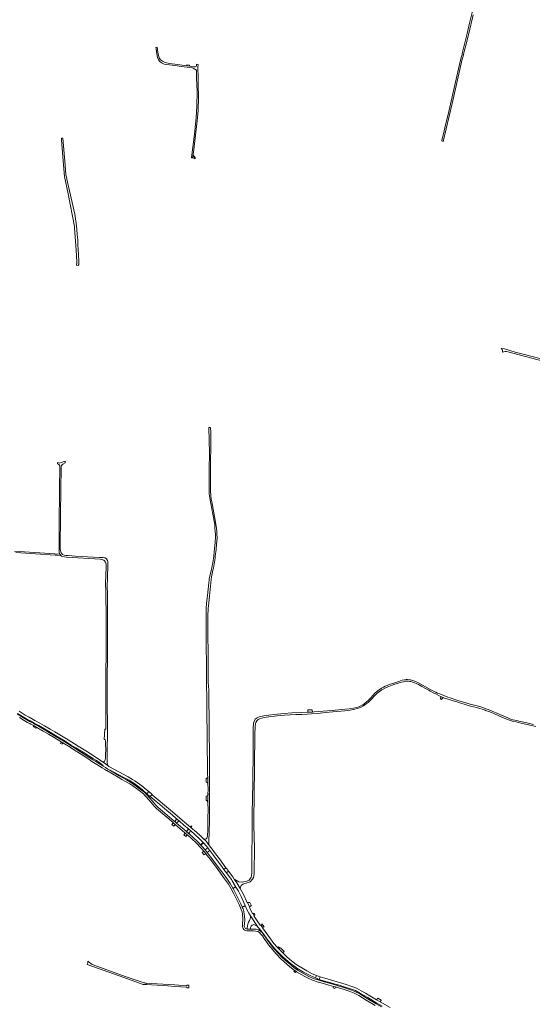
# Model space of a CAD drawing. Extents: x 146402 to 164798, y 455483 to 464134.
# Tile 542 of 575: x 160203 to 161185, y 459642 to 461527. Entities that reach past the tile are written whole.
import ezdxf

# ---------------------------------------------------------------- set-up
doc = ezdxf.new("R2010")
doc.units = 0
doc.header["$LTSCALE"] = 0.2
for name, color, linetype, lineweight in [('B-XX-VH-VERHARDING_ASFALT-GV', 252, 'CONTINUOUS', 18), ('B-XX-VH-VERHARDING_BETON-GV', 252, 'CONTINUOUS', 18), ('B-XX-VH-VERHARDING_BETONSTRAATSTEEN-GV', 252, 'CONTINUOUS', 18), ('B-XX-VH-VERHARDING_FUNDERING_ZAND-GV', 252, 'CONTINUOUS', 18), ('B-XX-VH-VERHARDING_GRASBETONSTEEN-GV', 252, 'CONTINUOUS', 18), ('B-XX-VH-VERHARDING_TEGEL-GV', 252, 'CONTINUOUS', 18)]:
    doc.layers.add(name, color=color, linetype=linetype, lineweight=lineweight)

msp = doc.modelspace()

# ---------------------------------------------------------------- linework, layer by layer
at = {"layer": 'B-XX-VH-VERHARDING_ASFALT-GV'}
for points in [[(161186.935, 460177.88), (161171.362, 460181.408), (161158.626, 460184.142), (161157.538, 460184.38), (161150.981, 460185.814), (161147.061, 460186.805), (161143.053, 460188.046), (161137.755, 460190.096), (161133.026, 460191.926), (161122.446, 460196.542), (161115.106, 460199.697), (161108.986, 460202.318), (161107.671, 460202.823), (161100.013, 460205.999), (161090.896, 460209.539), (161086.11, 460211.177), (161079.105, 460213.128), (161065.323, 460216.7), (161053.063, 460220.054), (161042.21, 460223.573), (161041.692, 460223.741), (161027.102, 460228.416), (161022.982, 460229.853), (161007.437, 460236.26), (161003.239, 460237.693), (161000, 460239.16), (160999.244, 460239.503), (160992.709, 460242.77), (160983.515, 460247.815), (160966.337, 460257.023), (160960.812, 460259.81), (160955.828, 460261.789), (160953.249, 460262.657), (160951.298, 460263.038), (160949.382, 460263.348), (160945.584, 460263.692), (160943.111, 460263.549), (160941.336, 460263.325), (160939.768, 460263.127), (160935.624, 460262.146), (160928.695, 460259.978), (160917.518, 460256.236), (160910.45, 460254.103), (160906.446, 460252.53), (160903.034, 460250.923), (160899.518, 460249.142), (160895.543, 460246.895), (160894.933, 460246.568), (160892.196, 460244.692), (160888.773, 460242.097), (160886.098, 460240.04), (160883.265, 460237.499), (160879.994, 460233.751), (160875.435, 460228.505), (160870.438, 460223.559), (160866.529, 460220.099), (160862.328, 460216.921), (160859.207, 460214.814), (160856.18, 460213.375), (160852.265, 460211.565), (160847.729, 460210.066), (160842.158, 460208.854), (160833.958, 460207.714), (160819.295, 460206.031), (160800.995, 460204.225), (160783.683, 460202.812), (160766.681, 460201.58), (160763.31, 460201.391), (160763.004, 460201.374), (160754.94, 460200.922), (160754.879, 460200.919), (160742.91, 460200.248), (160723.738, 460199.605), (160709.672, 460198.708), (160689.89, 460196.529), (160670.127, 460193.969), (160661.631, 460191.984), (160657.773, 460190.08), (160654.067, 460187.595), (160652.023, 460183.604), (160650.826, 460179.993), (160650.332, 460176.9), (160650.136, 460173.281), (160649.965, 460128.237), (160649.6, 460066.215), (160648.223, 460006.488), (160648.19, 460000), (160647.657, 459894.126), (160647.049, 459888.043), (160647.023, 459887.777), (160645.97, 459885.124), (160642.082, 459879.753), (160637.603, 459877.876), (160631.608, 459876.231), (160629.142, 459875.657), (160622.278, 459876.528), (160614.965, 459881.123), (160613.648, 459881.794), (160618.808, 459874.222), (160625.095, 459863.893), (160625.678, 459866.025), (160627.076, 459869.309), (160627.18, 459869.394), (160630.493, 459872.081), (160640.69, 459874.945), (160643.975, 459876.724), (160648.708, 459881.278), (160650.443, 459884.572), (160652.056, 459891.841), (160651.949, 459894.017), (160652.244, 459941.772), (160651.227, 459983.702), (160651.176, 459985.785), (160651.308, 460000), (160651.659, 460037.745), (160653.149, 460159.035), (160653.799, 460173.939), (160654.231, 460178.923), (160655.242, 460181.6), (160657.037, 460184.467), (160659.817, 460187.119), (160663.728, 460188.982), (160668.375, 460190.319), (160674.61, 460191.488), (160696.086, 460194.219), (160709.74, 460195.494), (160731.702, 460196.718), (160742.907, 460196.974), (160754.146, 460197.35), (160761.482, 460197.824), (160773.52, 460198.916), (160787.939, 460200.467), (160810.404, 460202.447), (160825.52, 460203.964), (160835.481, 460205.126), (160841.506, 460206.04), (160844.884, 460206.845), (160848.923, 460208), (160853.345, 460209.399), (160857.036, 460210.867), (160861.039, 460213.101), (160866.642, 460216.905), (160870.156, 460219.801), (160876.314, 460225.8), (160883.237, 460233.194), (160887.655, 460237.275), (160892.241, 460240.961), (160896.682, 460244.114), (160904.431, 460248.313), (160909.688, 460250.549), (160919.681, 460254.01), (160933.852, 460258.522), (160937.926, 460259.502), (160941.896, 460260.378), (160945.31, 460260.626), (160947.33, 460260.524), (160950.048, 460260.005), (160952.173, 460259.555), (160955.24, 460258.688), (160957.156, 460258.099), (160958.934, 460257.439), (160961.92, 460255.924), (160966.473, 460253.846), (160973.112, 460250.366), (160979.823, 460246.656), (160986.313, 460243.053), (160989.141, 460241.496), (160996.164, 460237.739), (161000, 460235.985), (161004.368, 460233.44), (161008.74, 460231.335), (161009.379, 460231.086), (161015.047, 460228.876), (161016.593, 460228.273), (161027.408, 460224.695), (161033.298, 460222.925), (161039.897, 460221.056), (161047.76, 460218.518), (161055.968, 460215.922), (161066.073, 460212.97), (161077.762, 460209.955), (161083.8, 460208.33), (161088.348, 460207.054), (161094.015, 460204.961), (161095.08, 460204.568), (161103.044, 460201.663), (161110.979, 460198.452), (161120.236, 460194.458), (161129.076, 460190.626), (161137.203, 460187.243), (161143.107, 460184.994), (161146.925, 460183.872), (161153.677, 460182.472), (161157.197, 460181.69), (161163.465, 460180.295), (161191.212, 460174.035)], [(160198.791, 460198.329), (160204.813, 460194.781), (160214.462, 460189.313), (160223.201, 460184.364), (160230.903, 460180.111), (160239.377, 460175.603), (160250.35, 460169.398), (160260.983, 460163.028), (160271.295, 460156.764), (160282.593, 460149.941), (160282.619, 460149.925), (160289.712, 460145.589), (160301.731, 460138.197), (160310.67, 460132.751), (160316.745, 460129.003), (160327.373, 460122.499), (160337.026, 460116.554), (160344.515, 460111.745), (160349.684, 460108.413), (160353.643, 460105.862), (160362.65, 460099.357), (160361.843, 460098.242), (160362.901, 460097.595), (160367.203, 460095.039), (160371.783, 460092.326), (160375.478, 460090.127), (160376.053, 460090.424), (160377.639, 460089.616), (160384.323, 460085.781), (160392.439, 460081.221), (160402.501, 460075.92), (160412.423, 460070.755), (160421.205, 460065.325), (160428.744, 460060.007), (160437.232, 460053.457), (160439.826, 460050.84), (160446.544, 460044.752), (160450.214, 460049.025), (160445.415, 460053.002), (160444.976, 460053.366), (160436.868, 460060.117), (160427.863, 460066.824), (160423.407, 460069.784), (160419.178, 460072.593), (160410.568, 460077.437), (160394.085, 460086.086), (160373.888, 460097.446), (160371.798, 460098.915), (160362.519, 460105.436), (160357.819, 460108.739), (160341.726, 460119.608), (160332.623, 460125.295), (160315.05, 460136.088), (160295.611, 460147.924), (160270.15, 460163.425), (160261.027, 460168.9), (160250.352, 460175.306), (160241.385, 460180.255), (160232.118, 460185.154), (160228.641, 460187.027), (160220.87, 460191.451), (160213.618, 460195.749), (160201.701, 460202.959)], [(160912.597, 459635.827), (160893.499, 459646.564), (160886.005, 459650.9), (160873.14, 459658.481), (160865.094, 459663.372), (160856.94, 459668.112), (160847.953, 459672.779), (160839.011, 459676.369), (160828.355, 459679.756), (160787.197, 459691.788), (160778.465, 459694.576), (160776.675, 459689.677), (160786.497, 459686.508), (160796.974, 459683.506), (160802.913, 459681.865), (160811.269, 459679.598), (160811.284, 459679.594), (160812.731, 459679.179), (160824.341, 459675.768), (160836.219, 459671.881), (160845.72, 459668.181), (160855.602, 459663.033), (160869.626, 459654.747), (160886.981, 459644.405), (160896.818, 459638.718)]]:
    msp.add_lwpolyline(points, dxfattribs=at)
for points in [[(160578.136, 459929.988), (160571.49, 459938.959), (160566.679, 459945.092), (160559.744, 459953.975), (160555.555, 459958.158), (160553.399, 459960.277), (160549.009, 459964.294), (160541.174, 459971.289), (160530.832, 459980.476), (160529.799, 459981.326), (160526.089, 459984.521), (160518.617, 459990.934), (160508.916, 459999.122), (160491.665, 460013.645), (160456.827, 460043.244), (160456.282, 460043.741), (160452.76, 460039.477), (160460.665, 460033.188), (160471.547, 460024.244), (160484.752, 460013.148), (160494.926, 460004.422), (160502.812, 459997.802), (160508.496, 459993.007), (160518.112, 459984.564), (160526.048, 459977.817), (160530.958, 459973.536), (160537.655, 459967.574), (160547.482, 459958.879), (160553.861, 459952.363), (160554.365, 459951.818), (160555.052, 459951.03), (160560.076, 459945.261), (160562.928, 459941.812), (160567.026, 459936.244), (160574.891, 459925.89), (160591.373, 459903.664), (160593.869, 459900.301), (160597.892, 459903.287), (160585.414, 459920.208)], [(160600.578, 459899.661), (160599.975, 459900.475), (160597.892, 459903.287), (160593.869, 459900.301), (160595.863, 459897.616), (160596.55, 459896.691), (160598.633, 459893.884), (160598.65, 459893.862), (160602.712, 459896.78)], [(160723.434, 459725.298), (160715.049, 459732.305), (160706.654, 459740.325), (160703.945, 459742.913), (160696.696, 459750.808), (160696.525, 459750.892), (160696.123, 459751.089), (160689.756, 459758.54), (160682.889, 459767.259), (160667.891, 459788.156), (160667.737, 459788.672), (160667.93, 459789.094), (160665.05, 459793.076), (160664.755, 459793.484), (160664.148, 459793.516), (160663.67, 459793.81), (160657.861, 459801.647), (160653.849, 459807.357), (160651.909, 459810.354), (160651.995, 459810.93), (160651.884, 459811.128), (160649.153, 459816.016), (160648.76, 459816.099), (160645.158, 459823.008), (160643.389, 459826.742), (160642.892, 459828.162), (160643.055, 459828.599), (160638.853, 459836.608), (160637.972, 459837.71), (160637.159, 459839.39), (160632.901, 459849.491), (160628.595, 459857.934), (160625.095, 459863.893), (160618.808, 459874.222), (160613.648, 459881.794), (160610.83, 459885.928), (160602.712, 459896.78), (160598.65, 459893.862), (160604.161, 459886.64), (160608.48, 459880.804), (160609.149, 459879.521), (160609.64, 459878.052), (160616.482, 459867.417), (160616.303, 459867.121), (160616.894, 459866.241), (160621.822, 459858.895), (160627.176, 459848.673), (160631.64, 459838.216), (160634.607, 459831.354), (160634.608, 459831.1), (160635.052, 459830.144), (160638.109, 459823.566), (160641.746, 459816.771), (160644.761, 459811.096), (160659.868, 459788.819), (160661.945, 459786.539), (160662.791, 459785.627), (160663.426, 459784.874), (160665.031, 459782.971), (160672.282, 459773.017), (160676.443, 459767.268), (160681.613, 459760.142), (160685.75, 459755.036), (160692.359, 459747.527), (160698.893, 459740.331), (160705.936, 459733.466), (160712.65, 459727.493), (160721.017, 459720.637), (160732.882, 459711.874), (160732.962, 459711.824), (160735.525, 459710.205), (160737.091, 459709.216), (160746.256, 459703.715), (160757.84, 459697.688), (160766.374, 459693.822), (160769.112, 459692.717), (160771, 459697.393), (160763.29, 459700.599), (160752.744, 459706.005), (160743.061, 459711.617), (160732.535, 459718.471)], [(160644.761, 459811.096), (160644.839, 459808.318), (160644.428, 459805.502), (160643.261, 459802.756), (160641.349, 459799.36), (160639.874, 459795.709), (160638.974, 459791.529), (160638.703, 459788.327), (160638.714, 459786.136), (160638.749, 459786.135), (160638.784, 459786.133), (160645.168, 459786.056), (160645.163, 459788.736), (160646.278, 459791.43), (160648.356, 459793.733), (160651.047, 459794.532), (160653.896, 459793.778), (160657.42, 459791.333), (160659.868, 459788.819)], [(160775.237, 459695.674), (160774.672, 459695.866), (160774.187, 459696.068), (160771, 459697.393), (160769.112, 459692.717), (160772.385, 459691.395), (160773.439, 459690.97), (160776.511, 459689.73), (160776.675, 459689.677), (160778.465, 459694.576), (160778.437, 459694.585)], [(160807.506, 459675.256), (160803.898, 459676.281), (160803.085, 459673.394), (160806.303, 459672.481), (160806.737, 459673.903)]]:
    msp.add_lwpolyline(points, close=True, dxfattribs=at)
at = {"layer": 'B-XX-VH-VERHARDING_BETON-GV'}
for points in [[(160204.056, 460193.839), (160198.182, 460197.36)], [(160633.202, 459794.523), (160633.757, 459805.074), (160633.741, 459805.291), (160633.062, 459814.741), (160632.158, 459819.898), (160630.541, 459824.678), (160629.248, 459827.747), (160628.839, 459828.718), (160626.428, 459834.441), (160616.259, 459854.986), (160611.705, 459863.395), (160611.202, 459864.323), (160611.128, 459864.46), (160605.684, 459873.564), (160598.191, 459884.493), (160583.901, 459903.991), (160570.868, 459921.191), (160564.031, 459929.892), (160561.842, 459932.638), (160557.988, 459937.472), (160557.942, 459937.526), (160551.634, 459944.809), (160550.069, 459946.432), (160549.343, 459947.184), (160543.779, 459952.952), (160534.509, 459961.726), (160527.251, 459968.116), (160526.197, 459969.159), (160522.45, 459972.285), (160521.487, 459973.097), (160503.147, 459988.763), (160499.679, 459991.774), (160498.966, 459992.412), (160467.198, 460019.472), (160463.669, 460023.026), (160460.405, 460026.759), (160448.483, 460040.78), (160445.402, 460044.265), (160442.225, 460047.458), (160436.131, 460052.184), (160428.755, 460057.688), (160421.373, 460062.798), (160415.426, 460066.782), (160407.483, 460071.481), (160400.237, 460075.379), (160393.154, 460079.61), (160375.478, 460090.127), (160371.783, 460092.326), (160367.203, 460095.039), (160362.901, 460097.595), (160361.843, 460098.242), (160352.521, 460103.948), (160348.474, 460106.536), (160343.032, 460110.016), (160337.031, 460113.883), (160326.099, 460120.872), (160315.967, 460127.435), (160309.513, 460131.51), (160301.175, 460136.967), (160289.059, 460144.458), (160283.919, 460147.636), (160281.95, 460148.795), (160270.595, 460155.486), (160259.86, 460161.812), (160249.455, 460167.906), (160238.61, 460174.225), (160237.727, 460174.74), (160231.301, 460178.444), (160230.304, 460179.034), (160226.126, 460181.505), (160223.293, 460182.919), (160221.681, 460183.302), (160220.896, 460183.68), (160219.682, 460184.426), (160213.379, 460188.222), (160204.056, 460193.839)], [(160202.253, 460190.839), (160211.573, 460185.224), (160217.863, 460181.436), (160219.217, 460180.604), (160220.504, 460179.985), (160222.091, 460179.607), (160224.452, 460178.429), (160229.536, 460175.422), (160235.972, 460171.712), (160235.988, 460171.703), (160247.689, 460164.884), (160258.087, 460158.794), (160268.818, 460152.47), (160282.106, 460144.641), (160285.432, 460142.585), (160299.334, 460133.99), (160307.644, 460128.551), (160314.081, 460124.486), (160324.205, 460117.929), (160335.14, 460110.938), (160341.141, 460107.071), (160350.664, 460100.981), (160361.093, 460094.598), (160365.495, 460091.983), (160365.501, 460091.979), (160369.993, 460089.318), (160391.362, 460076.604), (160398.509, 460072.334), (160405.762, 460068.432), (160413.56, 460063.82), (160419.403, 460059.905), (160426.712, 460054.846), (160434.012, 460049.398), (160439.902, 460044.83), (160442.848, 460041.869), (160445.839, 460038.487), (160457.754, 460024.473), (160461.107, 460020.639), (160464.817, 460016.902), (160496.697, 459989.748), (160497.084, 459989.425), (160500.833, 459986.137), (160519.214, 459970.436), (160520.076, 459969.706), (160523.85, 459966.456), (160524.938, 459965.489), (160532.149, 459959.141), (160541.315, 459950.465), (160549.05, 459942.447), (160555.296, 459935.235), (160555.406, 459935.097), (160559.097, 459930.467), (160561.287, 459927.72), (160568.097, 459919.053), (160581.094, 459901.9), (160595.335, 459882.468), (160602.736, 459871.674), (160608.086, 459862.728), (160613.151, 459853.376), (160623.244, 459832.984), (160627.266, 459823.436), (160628.757, 459819.03), (160629.584, 459814.312), (160630.25, 459805.04), (160629.733, 459795.197)], [(160638.679, 459782.635), (160645.723, 459782.549), (160650.862, 459782.498), (160654.956, 459782.273), (160658.946, 459781.156), (160662.098, 459779.336), (160664.891, 459776.501), (160667.638, 459772.78), (160672.604, 459765.743), (160672.997, 459765.185), (160678.249, 459757.742), (160681.749, 459752.894), (160683.647, 459750.555), (160687.403, 459746.175), (160688.826, 459744.667), (160695.425, 459737.263), (160702.458, 459729.982), (160709.25, 459723.635), (160719.829, 459714.693), (160726.628, 459708.92), (160729.533, 459706.793), (160732.064, 459704.94), (160733.035, 459704.229), (160743.141, 459698.406), (160749.089, 459695.194), (160755.211, 459692.19), (160763.85, 459688.284), (160774.765, 459684.585), (160784.761, 459681.665), (160794.747, 459678.881), (160803.898, 459676.281), (160807.506, 459675.256), (160808.898, 459674.861), (160810.129, 459674.511), (160810.83, 459674.282), (160822.417, 459671.036), (160833.922, 459667.305), (160843.151, 459663.633), (160852.486, 459658.748), (160866.71, 459650.183), (160883.851, 459640.001)], [(160895.814, 459637.153), (160885.638, 459643.01), (160868.506, 459653.187), (160854.202, 459661.8), (160844.613, 459666.818), (160835.11, 459670.599), (160823.429, 459674.387), (160811.846, 459677.632), (160811.151, 459677.859), (160810.79, 459677.962), (160802.404, 459680.344), (160795.695, 459682.25), (160785.722, 459685.031), (160775.818, 459687.924), (160765.136, 459691.544), (160756.703, 459695.356), (160750.692, 459698.306), (160744.847, 459701.463), (160734.948, 459707.166), (160734.002, 459707.858), (160731.446, 459709.73), (160728.797, 459711.67), (160722.091, 459717.364), (160711.576, 459726.252), (160704.913, 459732.478), (160697.991, 459739.644), (160691.591, 459746.826), (160691.406, 459747.033), (160690.006, 459748.517), (160685.629, 459753.62), (160685.015, 459754.402), (160684.545, 459755), (160681.098, 459759.775), (160670.476, 459774.829), (160667.559, 459778.78), (160664.259, 459782.13), (160661.88, 459783.504), (160661.022, 459783.999), (160660.314, 459784.408), (160655.531, 459785.747), (160650.975, 459785.997), (160645.762, 459786.049), (160645.168, 459786.056), (160638.784, 459786.133), (160638.749, 459786.135), (160638.714, 459786.136)]]:
    msp.add_lwpolyline(points, dxfattribs=at)
for points in [[(160629.733, 459795.197, 0.47996566), (160638.162, 459782.664)], [(160638.714, 459786.136, -0.51278304), (160633.202, 459794.523)], [(160638.162, 459782.664, 0.01360536), (160638.679, 459782.635)]]:
    msp.add_lwpolyline(points, format="xyb", dxfattribs=at)
at = {"layer": 'B-XX-VH-VERHARDING_BETONSTRAATSTEEN-GV'}
msp.add_lwpolyline([(161069.726, 461542.824), (161064.369, 461520.097), (161059.605, 461500), (161051.114, 461464.176), (161049.29, 461457.309), (161049.022, 461456.3), (161046.708, 461446.199), (161024.68, 461351.008), (161017.182, 461319.686), (161015.805, 461313.743), (161011.44, 461295.619), (161011.41, 461295.578), (161011.115, 461294.347), (161014.022, 461293.65), (161031.115, 461366.216), (161050.541, 461450.654), (161052.06, 461456.65), (161053.681, 461463.052), (161056.094, 461472.486), (161062.686, 461500), (161071.342, 461536.127)], dxfattribs=at)
for points in [[(160467.673, 461464.483), (160466.466, 461474.032), (160463.674, 461473.392), (160464.019, 461470.669), (160465.537, 461461.083), (160466.672, 461453.915), (160468.56, 461449.776), (160471.323, 461446.409), (160471.798, 461445.934), (160475.472, 461443.168), (160479.833, 461441.594), (160500, 461438.675), (160512.64, 461436.846), (160533.513, 461434.12), (160535.156, 461433.905), (160538.419, 461432.133), (160541.25, 461429.661), (160541.331, 461414.744), (160542.515, 461389.136), (160542.132, 461361.153), (160540.611, 461339.347), (160537.424, 461307.661), (160531.606, 461262.482), (160531.605, 461262.435), (160534.052, 461262.137), (160534.811, 461267.897), (160537.584, 461288.962), (160542.918, 461333.225), (160544.49, 461352.945), (160545.333, 461378.778), (160544.77, 461401.99), (160544.447, 461415.33), (160543.835, 461435.659), (160544.756, 461441.008), (160541.297, 461441.164), (160541.196, 461439.426), (160541.208, 461437.487), (160539.172, 461436.417), (160536.388, 461436.469), (160528.665, 461437.448), (160523.322, 461438.125), (160500, 461441.082), (160489.802, 461442.375), (160481.546, 461444.292), (160476.108, 461446.902), (160472.788, 461449.86), (160470.203, 461453.264), (160468.869, 461457.69)], [(160528.393, 461439.546), (160523.131, 461440.186), (160523.322, 461438.125), (160528.665, 461437.448)], [(160535.986, 461266.337), (160534.811, 461267.897), (160534.052, 461262.137), (160534.746, 461262.138), (160536.146, 461261.817), (160539.123, 461260.26), (160539.239, 461262.469), (160538.44, 461263.32), (160537.313, 461264.692)], [(160370.345, 460113.534), (160370.589, 460120.573), (160370.657, 460127.021), (160370.685, 460137.744), (160371.081, 460151.496), (160371.056, 460179.582), (160371.177, 460193.389), (160370.356, 460199.179), (160370.491, 460235.824), (160370.505, 460238.611), (160370.988, 460335.389), (160370.758, 460426.917), (160370.738, 460427.412), (160370.675, 460442.896), (160371.115, 460456.725), (160371.958, 460484.309), (160371.93, 460489.848), (160371.694, 460490.444), (160371.33, 460491.357), (160368.887, 460494.64), (160366.516, 460496.416), (160365.273, 460496.795), (160361.807, 460497.404), (160355.536, 460497.369), (160309.591, 460500), (160295.953, 460500.781), (160291.975, 460501.113), (160288.246, 460501.605), (160284.838, 460502.685), (160282.425, 460506.025), (160280.685, 460512.819), (160281.12, 460581.332), (160282.076, 460670.916), (160283.041, 460673.237), (160285.355, 460676.113), (160290.014, 460678.695), (160289.975, 460681.384), (160282.52, 460679.049), (160279.176, 460677.793), (160275.368, 460679.109), (160275.346, 460676.149), (160278.014, 460675.166), (160279.637, 460673.462), (160279.747, 460672.593), (160279.638, 460671.38), (160279.352, 460627.254), (160278.558, 460559.489), (160278.304, 460513.509), (160278.292, 460511.397), (160278.43, 460506.488), (160279.522, 460503.593), (160281.713, 460500.776), (160282.027, 460500.557), (160282.824, 460500), (160284.212, 460499.03), (160292.431, 460497.932), (160356.876, 460494.141), (160359.73, 460493.658), (160361.99, 460492.975), (160363.872, 460492.068), (160365.415, 460490.595), (160366.955, 460488.331), (160368.082, 460486.219), (160368.343, 460484.522), (160368.358, 460478.659), (160366.96, 460447.198), (160366.984, 460443.191), (160367.549, 460437.327), (160368.218, 460373.767), (160367.871, 460216.384), (160367.726, 460187.854), (160367.63, 460168.852), (160365.717, 460168.583), (160364.894, 460149.126), (160365.814, 460148.713), (160366.394, 460148.172), (160367.373, 460146.325), (160367.505, 460137.799), (160367.63, 460130.496), (160367.441, 460119.694), (160367.404, 460117.651), (160367.4, 460117.466), (160367.19, 460112.38), (160366.635, 460109.923), (160365.384, 460107.687), (160363.746, 460106.046), (160362.519, 460105.436), (160371.798, 460098.915), (160370.671, 460103.551), (160370.637, 460104.503), (160370.471, 460109.147), (160370.31, 460112.52)], [(161015.047, 460228.876), (161009.379, 460231.086), (161009.444, 460230.226), (161009.445, 460229.522), (161009.15, 460228.707), (161007.82, 460226.669), (161010.487, 460225.451), (161012.298, 460228.082), (161012.816, 460228.601), (161013.778, 460228.824)], [(160229.536, 460175.422), (160229.484, 460174.493), (160229.335, 460173.31), (160233.76, 460170.599), (160233.996, 460170.783), (160235.988, 460171.703), (160235.972, 460171.712)], [(160230.903, 460180.111), (160230.304, 460179.034), (160231.301, 460178.444), (160237.727, 460174.74), (160238.61, 460174.225), (160239.377, 460175.603)], [(160282.106, 460144.641), (160281.415, 460142.527), (160281.312, 460141.169), (160284.284, 460139.724), (160284.496, 460140.477), (160284.642, 460140.997), (160285.015, 460141.747), (160285.432, 460142.585)], [(160282.619, 460149.925), (160281.95, 460148.795), (160283.919, 460147.636), (160289.059, 460144.458), (160289.712, 460145.589)], [(160365.495, 460091.983), (160365.491, 460091.276), (160365.659, 460091.182), (160369.722, 460088.918), (160369.993, 460089.318), (160365.501, 460091.979)], [(160453.729, 460046.071), (160453.228, 460046.528), (160452.886, 460046.811), (160450.214, 460049.025), (160446.544, 460044.752), (160449.221, 460042.48), (160450.062, 460041.767), (160452.76, 460039.477), (160456.282, 460043.741)], [(160565.171, 459955.291), (160565.405, 459958.704), (160565.303, 459960.009), (160565.796, 459965.451), (160566.625, 459999.845), (160566.628, 460000), (160566.631, 460000.12), (160566.624, 460003.842), (160566.583, 460024.374), (160566.515, 460044.449), (160563.5, 460044.44), (160563.426, 460042.782), (160563.438, 460041.604), (160563.344, 460027.869), (160563.536, 460014.35), (160563.568, 460012.104), (160563.377, 460000), (160563.011, 459976.883), (160562.497, 459963.687), (160562.115, 459961.914), (160561.448, 459960.18), (160560.057, 459958.685), (160559.006, 459958.13), (160558.834, 459958.039), (160557.144, 459957.819), (160555.555, 459958.158), (160559.744, 459953.975), (160566.679, 459945.092), (160565.32, 459947.871), (160564.959, 459952.205)], [(160529.799, 459981.326), (160530.832, 459980.476), (160532.631, 459982.6), (160531.572, 459983.445)], [(160555.052, 459951.03), (160554.365, 459951.818), (160549.343, 459947.184), (160550.069, 459946.432)], [(160616.894, 459866.241), (160616.303, 459867.121), (160611.202, 459864.323), (160611.705, 459863.395)], [(160638.853, 459836.608), (160643.055, 459828.599), (160645.707, 459830.554), (160645.792, 459830.601), (160645.883, 459830.633), (160645.979, 459830.649), (160646.012, 459830.65), (160646.076, 459830.65), (160646.172, 459830.635), (160646.264, 459830.604), (160646.35, 459830.559), (160646.427, 459830.501), (160646.494, 459830.43), (160646.536, 459830.37), (160643.704, 459836.61), (160642.304, 459836.688), (160641.17, 459836.766)], [(160635.052, 459830.144), (160634.608, 459831.1), (160628.839, 459828.718), (160629.248, 459827.747)], [(160653.504, 459813.541), (160651.679, 459816.227), (160651.181, 459815.866), (160649.153, 459816.016), (160651.884, 459811.128), (160652.467, 459812.824)], [(160666.683, 459796.013), (160666.857, 459795.436), (160666.867, 459795.286), (160666.861, 459795.136), (160666.84, 459794.988), (160666.802, 459794.843), (160666.749, 459794.703), (160666.682, 459794.569), (160666.6, 459794.443), (160666.506, 459794.326), (160666.499, 459794.319), (160666.4, 459794.221), (160665.35, 459793.285), (160665.05, 459793.076), (160667.93, 459789.094), (160668.028, 459789.195), (160669.54, 459790.177), (160669.617, 459790.222), (160669.674, 459790.254), (160669.815, 459790.317), (160669.961, 459790.365), (160670.112, 459790.398), (160670.265, 459790.414), (160670.42, 459790.415), (160670.573, 459790.4), (160670.725, 459790.369), (160670.821, 459790.325)], [(160663.426, 459784.874), (160662.791, 459785.627), (160661.022, 459783.999), (160661.88, 459783.504)], [(160685.75, 459755.036), (160685.015, 459754.402), (160685.629, 459753.62), (160690.006, 459748.517), (160691.406, 459747.033), (160691.591, 459746.826), (160692.359, 459747.527)], [(160802.913, 459681.865), (160802.404, 459680.344), (160810.79, 459677.962), (160811.284, 459679.594), (160811.269, 459679.598)]]:
    msp.add_lwpolyline(points, close=True, dxfattribs=at)
at = {"layer": 'B-XX-VH-VERHARDING_FUNDERING_ZAND-GV'}
for points in [[(160568.194, 460745.75), (160565.313, 460746.168), (160566.355, 460696.951), (160565.748, 460666.329), (160565.632, 460643.106), (160565.821, 460623.779), (160566.017, 460618.752), (160566.78, 460611.234), (160568.998, 460600.665), (160572.493, 460580.288), (160576.345, 460560.16), (160576.298, 460555.266), (160577.087, 460545.174), (160577.636, 460543.009), (160577.845, 460537.443), (160577.527, 460526.019), (160575.494, 460508.941), (160574.483, 460500), (160573.004, 460486.929), (160570.801, 460477.891), (160569.959, 460474.408), (160568.15, 460466.924), (160565.782, 460455.427), (160565.456, 460453.204), (160564.887, 460449.326), (160564.861, 460448.803), (160562.529, 460424.659), (160560.947, 460409.594), (160560.137, 460398.665), (160559.955, 460392.389), (160559.756, 460385.519), (160559.774, 460357.633), (160560.572, 460263.367), (160561.012, 460218.135), (160561.919, 460138.621), (160562.234, 460096.355), (160562.696, 460082.602), (160562.907, 460075.893), (160563.217, 460066.085), (160563.251, 460065.406), (160563.883, 460052.973), (160563.5, 460044.44), (160566.515, 460044.449), (160566.324, 460100.402), (160565.931, 460185.288), (160565.411, 460226.58), (160564.798, 460243.556), (160564.089, 460258.508), (160563.999, 460308.699), (160563.395, 460355.073), (160563.363, 460387.184), (160563.98, 460397.304), (160563.911, 460399.809), (160564.374, 460404.836), (160566.133, 460423.31), (160569.817, 460454.915), (160570.264, 460460.01), (160572.792, 460473.17), (160573.001, 460473.144), (160573.846, 460477.003), (160575.432, 460484.265), (160576.965, 460495.847), (160577.465, 460500), (160579.007, 460512.81), (160580.043, 460522.823), (160580.768, 460534.392), (160580.694, 460542.563), (160580.332, 460546.634), (160579.626, 460553.072), (160575.864, 460575.442), (160570.547, 460603.516), (160569.531, 460608.88), (160568.858, 460616.431), (160568.226, 460623.502), (160568.295, 460639.493), (160568.275, 460668.939), (160568.749, 460719.984), (160568.814, 460736.769)], [(160763.31, 460201.391), (160763.218, 460205.661), (160754.859, 460205.441), (160754.879, 460200.919), (160754.94, 460200.922), (160763.004, 460201.374)], [(160563.217, 460066.085), (160562.907, 460075.893), (160561.313, 460074.979), (160560.507, 460074.658), (160560.075, 460074.557), (160559.77, 460066.996), (160560.907, 460066.894), (160561.872, 460066.479), (160563.251, 460065.406)], [(160563.344, 460027.869), (160563.438, 460041.604), (160562.453, 460040.723), (160560.124, 460040.56), (160560.103, 460032.39), (160561.813, 460031.889), (160562.052, 460031.677), (160562.598, 460030.725)]]:
    msp.add_lwpolyline(points, close=True, dxfattribs=at)
msp.add_lwpolyline([(160195.795, 460506.529), (160270.527, 460501.709), (160274.737, 460501.522), (160280.446, 460501.026), (160281.713, 460500.776), (160279.522, 460503.593), (160192.797, 460509.18)], dxfattribs=at)
at = {"layer": 'B-XX-VH-VERHARDING_GRASBETONSTEEN-GV'}
for points in [[(160289.793, 461248.326), (160285.692, 461300.052), (160282.923, 461299.842), (160282.923, 461296.889), (160285.437, 461264.212), (160288.876, 461226.113), (160295.887, 461193.437), (160307.7, 461130.999), (160307.926, 461129.804), (160308.073, 461127.685), (160310.969, 461085.883), (160312.127, 461062.606), (160312.292, 461059.293), (160311.807, 461059.399), (160311.561, 461056.939), (160315.119, 461056.148), (160315.704, 461056.017), (160315.803, 461057.342), (160315.851, 461057.993), (160316.039, 461060.507), (160315.981, 461064.504), (160314.98, 461087.782), (160314.491, 461094.301), (160313.944, 461104.916), (160313.021, 461115.455), (160312.301, 461125.095), (160311.637, 461131.788), (160308.387, 461154.128), (160293.412, 461221.065), (160293.386, 461221.732), (160293.365, 461222.265), (160292.398, 461225.805), (160291.43, 461229.35)], [(160349.684, 460108.413), (160348.474, 460106.536), (160352.521, 460103.948), (160361.843, 460098.242), (160362.65, 460099.357), (160353.643, 460105.862)], [(160497.084, 459989.425), (160494.105, 459986.028), (160497.839, 459982.747), (160500.833, 459986.137)], [(160502.812, 459997.802), (160502.799, 459995.322), (160499.679, 459991.774), (160503.147, 459988.763), (160506.894, 459992.836), (160508.496, 459993.007)], [(160520.076, 459969.706), (160517.135, 459966.29), (160520.927, 459963.042), (160523.85, 459966.456)], [(160530.958, 459973.536), (160526.048, 459977.817), (160525.026, 459976.572), (160525.109, 459975.435), (160522.45, 459972.285), (160526.197, 459969.159), (160528.895, 459972.394)], [(160555.406, 459935.097), (160552.651, 459932.825), (160556.085, 459928.222), (160559.097, 459930.467)], [(160562.928, 459941.812), (160557.942, 459937.526), (160557.988, 459937.472), (160561.842, 459932.638), (160567.026, 459936.244)], [(160706.654, 459740.325), (160708.614, 459742.58), (160709.185, 459743.236), (160702.031, 459750.109), (160701.151, 459749.358), (160700.968, 459749.202), (160698.317, 459752.31), (160696.525, 459750.892), (160696.696, 459750.808), (160703.945, 459742.913)], [(160732.064, 459704.94), (160729.533, 459706.793), (160728.182, 459704.817), (160730.767, 459702.775)], [(160735.525, 459710.205), (160732.962, 459711.824), (160731.446, 459709.73), (160734.002, 459707.858)], [(160454.493, 459681.884), (160445.201, 459682.678), (160445.037, 459679.748), (160486.727, 459677.216), (160500, 459676.364), (160523.115, 459674.841), (160523.123, 459673.341), (160523.702, 459673.341), (160525.522, 459673.316), (160526.967, 459673.297), (160526.972, 459673.49), (160526.988, 459678.602), (160526.988, 459678.634), (160525.683, 459678.704), (160522.901, 459678.852), (160522.843, 459677.678), (160500, 459679.084)], [(160893.499, 459646.564), (160895.106, 459649.349), (160895.308, 459649.7), (160888.516, 459653.71), (160888.188, 459653.164), (160887.911, 459652.704), (160887.671, 459652.305), (160887.115, 459651.38), (160886.4, 459651.677), (160886.005, 459650.9)]]:
    msp.add_lwpolyline(points, close=True, dxfattribs=at)
at = {"layer": 'B-XX-VH-VERHARDING_TEGEL-GV'}
for points in [[(161131.109, 460896.301), (161125.013, 460897.122), (161125.584, 460896.498), (161126.937, 460895.078), (161127.711, 460893.542), (161127.745, 460890.496), (161127.71, 460890.318), (161132.33, 460891.243), (161134.406, 460891.659), (161135.351, 460891.63), (161229.373, 460866.821), (161230.894, 460866.392), (161232.19, 460869.414), (161230.538, 460869.846), (161221.217, 460872.285), (161201.776, 460877.372), (161172.092, 460884.974), (161151.997, 460890.471)], [(160333.881, 459723.824), (160333.55, 459724.792), (160333.62, 459723.753), (160333.195, 459721.43), (160332.096, 459718.748), (160331.996, 459718.454), (160393.626, 459696.758), (160439.629, 459680.242), (160441.85, 459679.747), (160445.037, 459679.748), (160445.201, 459682.678), (160442.668, 459682.894), (160441.19, 459683.099), (160440.587, 459683.27), (160439.327, 459683.628), (160429.688, 459686.985), (160406.752, 459694.841), (160341.951, 459718.003)]]:
    msp.add_lwpolyline(points, close=True, dxfattribs=at)

doc.saveas('drawing.dxf')
